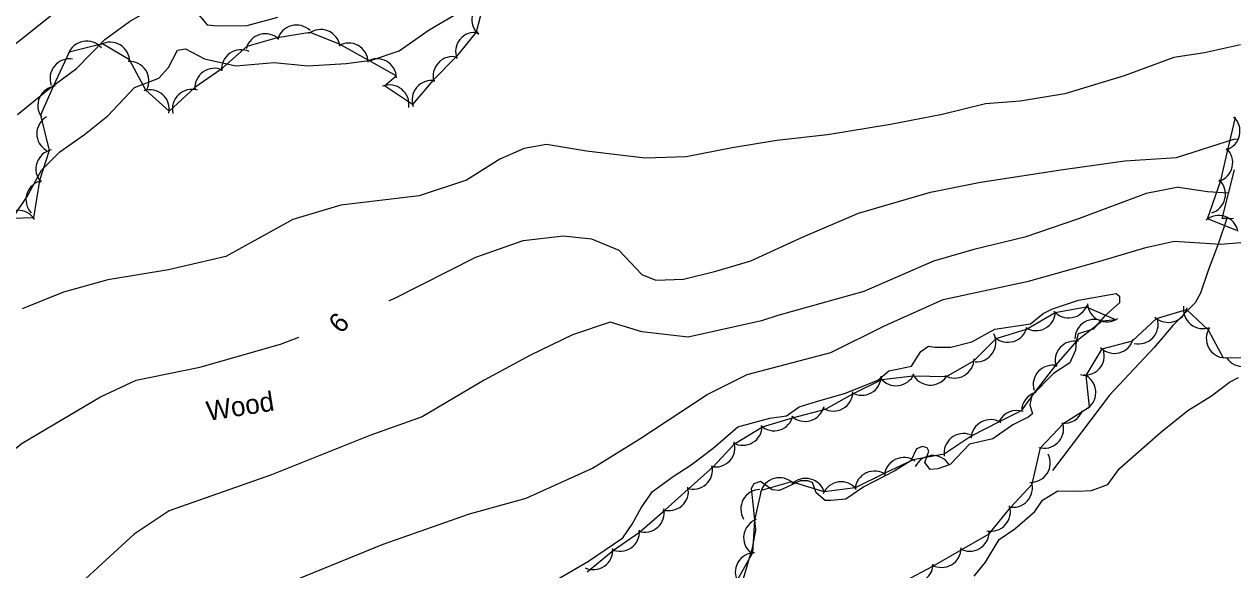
# Model space of a CAD drawing. Extents: x 646142 to 649934, y 5874075 to 5876351.
# Drawn here: x 647570.1 to 647756.5, y 5874896.7 to 5874980.9 of the extents above; entities that cross this region are included whole.
import ezdxf

# ---------------------------------------------------------------- set-up
doc = ezdxf.new("R2010")
doc.units = 0
for name, color, linetype in [('Niveau 1', 7, 'Continuous'), ('Niveau 2', 7, 'Continuous'), ('Niveau 21', 7, 'Continuous'), ('Niveau 22', 7, 'Continuous'), ('Niveau 4', 7, 'Continuous'), ('Niveau 44', 7, 'Continuous')]:
    doc.layers.add(name, color=color, linetype=linetype)

msp = doc.modelspace()

# ---------------------------------------------------------------- linework, layer by layer
at = {"layer": 'Niveau 1'}
msp.add_lwpolyline([(647568.73, 5874951.66), (647570.56, 5874954.35), (647572.77, 5874958.41), (647575.59, 5874961.25), (647579.36, 5874963.9), (647582.98, 5874966.82), (647587.1, 5874971.19), (647590.82, 5874972.6), (647592.35, 5874974.27), (647593.71, 5874976.91), (647594.98, 5874977.15), (647597.9, 5874975.57), (647602.7, 5874974.53), (647602.7, 5874974.53), (647608.63, 5874975), (647613.84, 5874974.53), (647619.73, 5874974.88), (647623.66, 5874975.38), (647627.91, 5874976.85), (647632.56, 5874980.05), (647637.25, 5874982.84)], dxfattribs=at)
at = {"layer": 'Niveau 2'}
for points in [[(647569.03, 5874966.98), (647574.04, 5874971.08), (647578.12, 5874974.1), (647582.51, 5874978.55), (647586.31, 5874981.37), (647592.61, 5874985.01), (647594.02, 5874984.92), (647596.38, 5874983.12)], [(647596.38, 5874983.12), (647598.31, 5874980.86), (647599.85, 5874980.67), (647604.47, 5874980.72), (647609.2, 5874982)], [(647757.7, 5874977.73), (647752.13, 5874976.51), (647747.4, 5874975.8), (647739.75, 5874972.95), (647730.6, 5874970.19), (647723.72, 5874969.08), (647718.37, 5874968.66), (647711.67, 5874966.98), (647703.7, 5874965.47), (647693.97, 5874963.84), (647686.15, 5874963), (647679.28, 5874961.86), (647672.2, 5874960.46), (647665.87, 5874960.24), (647662.83, 5874960.64), (647656.83, 5874961.33), (647650.67, 5874962.36), (647647.2, 5874961.78), (647643.44, 5874960.12), (647638.32, 5874956.87), (647630.99, 5874954.46), (647618.92, 5874953.03), (647611.52, 5874950.78), (647601.19, 5874945.09), (647592.35, 5874943.05), (647583, 5874941.48), (647576.14, 5874939.58), (647569.77, 5874937.03)], [(647657.59, 5874947.84), (647661.78, 5874946.09), (647665.36, 5874942.29), (647667.51, 5874941.45), (647671.79, 5874941.59), (647676.78, 5874942.84), (647682.15, 5874944.42), (647690.23, 5874948.14), (647698.79, 5874951.8), (647709.87, 5874955), (647717.59, 5874956.58), (647730.33, 5874958.54), (647739.85, 5874959.83), (647747.8, 5874960.38), (647753.1, 5874962.08), (647756.69, 5874963.19), (647757.41, 5874963.25)], [(647748.15, 5874955.8), (647743.13, 5874954.82), (647732.71, 5874950.91), (647724.44, 5874948.05), (647716.55, 5874946.19), (647710.32, 5874944.37), (647699.62, 5874939.71), (647686.32, 5874935.99), (647683.81, 5874935.15), (647672.52, 5874932.63), (647665.35, 5874933.45), (647660.48, 5874934.96), (647654.67, 5874932.98), (647648.16, 5874929.87), (647641.02, 5874926), (647631.47, 5874920.37), (647623.4, 5874917.46), (647608.24, 5874911.39), (647592.42, 5874905.85), (647587.02, 5874902.27), (647578.3, 5874894.25)], [(647748.15, 5874955.8), (647752.61, 5874955.11), (647755.86, 5874954.92)], [(647626.36, 5874938.29), (647627.02, 5874938.57), (647639.76, 5874944.97), (647647.03, 5874947.56), (647653.25, 5874948.29), (647657.59, 5874947.84)], [(647612.06, 5874895.24), (647625.43, 5874900.68), (647638.76, 5874905.4), (647647.49, 5874907.79), (647657.75, 5874912.44), (647665.18, 5874917.05), (647675.45, 5874923.82), (647681.62, 5874926.89), (647694.49, 5874930.28), (647702.8, 5874934.38), (647711.82, 5874938.44), (647724.99, 5874941.27), (647736, 5874944.35), (647743.1, 5874946.46), (647747.48, 5874947.48), (647754.62, 5874947.01), (647759.66, 5874947.39)], [(647516.73, 5874869.78), (647519.92, 5874874.19), (647522.53, 5874879.72), (647523.64, 5874883.7), (647524.85, 5874886.46), (647526.34, 5874884.62), (647530.34, 5874883.55), (647535.57, 5874885.3), (647540.88, 5874889.68), (647547.86, 5874892.83), (647551.55, 5874898.11), (647555.29, 5874905.15), (647562.82, 5874910.81), (647569.78, 5874916.3), (647581.87, 5874923.46), (647587.37, 5874925.99), (647597.17, 5874928.01), (647609.62, 5874931.58), (647612.46, 5874932.66)]]:
    msp.add_lwpolyline(points, dxfattribs=at)
at = {"layer": 'Niveau 21'}
for points in [[(647456.75, 5874891.35), (647466.97, 5874898.99), (647478.77, 5874908.31), (647488.52, 5874915.9), (647504.57, 5874928.19), (647517.46, 5874938.31), (647531, 5874948.83), (647542.36, 5874957.75), (647557.87, 5874969.51), (647566.53, 5874976.18), (647575.39, 5874983.21), (647592.37, 5874996.39), (647603.63, 5875005.05), (647613.25, 5875012.5), (647619.08, 5875017.02), (647625.03, 5875020.51), (647632.6, 5875025.2), (647639.04, 5875028.39), (647643.96, 5875030.96)], [(647756.63, 5874950.92), (647755.59, 5874950.96), (647754.85, 5874950.98), (647756.77, 5874958.44)]]:
    msp.add_lwpolyline(points, dxfattribs=at)
at = {"layer": 'Niveau 22'}
msp.add_lwpolyline([(647755.59, 5874950.96), (647754.32, 5874947.13), (647752.72, 5874942.91), (647751.52, 5874939.44), (647750.72, 5874937.93), (647747.26, 5874934.47), (647744.39, 5874931.07), (647737.51, 5874923.69), (647728.69, 5874912.05)], dxfattribs=at)
at = {"layer": 'Niveau 4'}
for points in [[(647727.26, 5874936.28), (647728.72, 5874937.01), (647732.72, 5874938.35), (647738.52, 5874939.39), (647739.04, 5874938.97), (647739.03, 5874937.92), (647736.76, 5874935.93), (647734.97, 5874933.87), (647732.67, 5874933.18), (647732.33, 5874931.97), (647732.23, 5874930.66), (647731.38, 5874928.7), (647728.83, 5874927.04), (647725.53, 5874923.65), (647725.21, 5874922.21), (647725.59, 5874920.84), (647724.94, 5874920.3), (647722.58, 5874919.13), (647719.5, 5874916.94), (647715.92, 5874916.12), (647712.93, 5874913), (647710.99, 5874912.34), (647709.82, 5874912.23), (647709, 5874913.32), (647709.64, 5874915.03), (647709.35, 5874915.59), (647708.62, 5874915.75), (647707.71, 5874915.43), (647706.84, 5874913.58), (647704.4, 5874912.04), (647699.58, 5874909.57), (647696.82, 5874907.65), (647694.48, 5874907.42), (647693.65, 5874907.45), (647692.22, 5874908.61), (647691.7, 5874910.2), (647690.96, 5874910.48), (647689.78, 5874910.48), (647687.64, 5874909.45), (647686.51, 5874908.98), (647685.43, 5874909.11), (647683.64, 5874910.35), (647682.61, 5874910.01), (647682.22, 5874909.27), (647682.56, 5874906.01), (647682.89, 5874902.86), (647682.36, 5874900.11), (647680.96, 5874895.38)], [(647651.57, 5874894.83), (647657.14, 5874898.09), (647662.44, 5874901.67), (647663.87, 5874903.81), (647665.26, 5874906.3), (647667.01, 5874908.82), (647670.19, 5874911.13), (647672.96, 5874912.94), (647676.35, 5874915.5), (647680.14, 5874918.82), (647685.09, 5874920.13), (647687.65, 5874920.5), (647689.64, 5874921.87), (647692.27, 5874922.72), (647696.75, 5874923.98), (647701.74, 5874926.01), (647703.47, 5874927.47), (647704.98, 5874927.74), (647706.95, 5874928.17), (647708.37, 5874930.42), (647709.58, 5874931.25), (647710.54, 5874931.11), (647713.02, 5874931.12), (647716.25, 5874931.91), (647719.82, 5874933.9), (647725.3, 5874934.68), (647727.26, 5874936.28)], [(647716.59, 5874895.76), (647718.37, 5874897.94), (647720.49, 5874901.44), (647722.91, 5874903.09), (647725.95, 5874905.74), (647727.18, 5874907.51), (647729.51, 5874908.92), (647732.6, 5874908.87), (647734.72, 5874908.96), (647737.24, 5874909.93), (647739.02, 5874912.38), (647745.37, 5874917.92), (647749.55, 5874921.33), (647753.25, 5874923.61), (647756.02, 5874925.68), (647757.37, 5874926.42)]]:
    msp.add_lwpolyline(points, dxfattribs=at)
at = {"layer": 'Niveau 44'}
for points in [[(647641.08, 5874984.64), (647639.79, 5874979.68), (647636.71, 5874975.92), (647633.13, 5874972.23), (647629.99, 5874968.53), (647625.66, 5874971.45), (647627.48, 5874972.96), (647623.24, 5874975.32), (647618.72, 5874977.86), (647614.21, 5874979.66)], [(647614.21, 5874979.66), (647609.12, 5874978.82), (647604.44, 5874977.51), (647600.4, 5874973.97), (647596.42, 5874971.19), (647592.43, 5874967.51), (647588.83, 5874970.76), (647586.33, 5874975.42), (647582.17, 5874977.92), (647576.99, 5874976.62), (647574.55, 5874971.32), (647572.57, 5874966.89), (647573.93, 5874961.45), (647572.46, 5874956.83), (647571.5, 5874951.06), (647566.65, 5874950.9)], [(647757.13, 5874949.12), (647752.62, 5874950.88), (647754.67, 5874956.81), (647755.76, 5874961.54), (647756.91, 5874966.55)], [(647656.91, 5874896.42), (647661, 5874899.78), (647664.99, 5874902.54), (647668.89, 5874905.94), (647672.52, 5874909.17), (647676.35, 5874912.64), (647679.65, 5874916.19), (647683.94, 5874918.8), (647688.59, 5874920.22), (647693.66, 5874921.51), (647697.89, 5874923.88), (647702.37, 5874926.11), (647707.19, 5874926.68), (647712.35, 5874926.6), (647716.58, 5874928.98), (647720.03, 5874932.46), (647724.67, 5874933.89), (647729.13, 5874936.44), (647733.9, 5874937.32), (647738.5, 5874935.34), (647736.38, 5874935.12), (647732.42, 5874932.02), (647729.19, 5874928.4), (647725.82, 5874924.02), (647723.85, 5874921.26), (647720.48, 5874919.6), (647716.16, 5874917.38), (647711.98, 5874914.59), (647707.23, 5874913.7), (647702.83, 5874911.66), (647698.27, 5874909.39), (647693.46, 5874908.77), (647688.44, 5874910.32), (647683.77, 5874908.99), (647682.71, 5874904.39), (647682.43, 5874899.36), (647680.04, 5874895.13)], [(647705.96, 5874895.03), (647710.26, 5874897.29), (647714.72, 5874899.88), (647718.91, 5874902.32), (647722.26, 5874906.41), (647725.54, 5874909.98), (647726.87, 5874915.56), (647730.45, 5874919.35), (647734.4, 5874921.89), (647733.88, 5874926.71), (647736.34, 5874930.83), (647741.03, 5874932.06), (647744.73, 5874935.53), (647749.38, 5874936.92), (647752.72, 5874933.76), (647755, 5874929.48), (647760.88, 5874929.56)]]:
    msp.add_lwpolyline(points, dxfattribs=at)
for centre, start, end in [((647642.12, 5874981.69), 109.7669, 229.7449), ((647612.07, 5874977.81), 45.6751, 165.653), ((647615.81, 5874977.12), 8.2439, 128.2219), ((647639.62, 5874976.68), 80.6695, 200.6475), ((647579.7, 5874975.32), 40.402, 160.3799), ((647583.35, 5874975.16), 359.0835, 119.0614), ((647607.26, 5874976.46), 45.6751, 165.653), ((647620.13, 5874975.03), 0.8971, 120.8751), ((647603.52, 5874973.99), 64.9174, 184.8954), ((647636.15, 5874972.93), 76.515, 196.4929), ((647577.06, 5874972.58), 80.648, 200.626), ((647586.32, 5874972.17), 333.4726, 93.4505), ((647599.42, 5874971.13), 64.9174, 184.8954), ((647624.5, 5874972.6), 0.8971, 120.8751), ((647632.9, 5874969.24), 79.6211, 199.5991), ((647575.17, 5874968.39), 95.8553, 215.8333), ((647589.45, 5874967.82), 348.0214, 107.9993), ((647595.93, 5874967.87), 73.3949, 193.3728), ((647626.43, 5874968.56), 351.022, 110.9999), ((647575.02, 5874964.04), 119.5172, 239.4951), ((647754.62, 5874964.44), 287.0662, 47.0442), ((647574.88, 5874958.6), 102.2733, 222.2512), ((647753.5, 5874959.57), 287.0662, 47.0442), ((647573.35, 5874953.84), 102.2733, 222.2512), ((647752.38, 5874954.7), 287.0662, 47.0442), ((647569.13, 5874949.22), 31.8748, 151.8527), ((647754.35, 5874948.43), 11.2448, 131.2227), ((647731.2, 5874938.61), 220.4028, 340.3807), ((647737.1, 5874937.99), 183.9864, 303.9643), ((647746.55, 5874937.92), 226.5722, 346.5502), ((647751.89, 5874936.96), 171.0122, 290.9901), ((647726.16, 5874936.65), 238.3251, 358.303), ((647735.16, 5874932.38), 60.1526, 180.1306), ((647742, 5874934.61), 256.6052, 16.5831), ((647716.95, 5874931.83), 266.4679, 26.4459), ((647721.83, 5874934.86), 227.151, 347.129), ((647755.42, 5874932.45), 147.9609, 267.9388), ((647732.12, 5874929.04), 78.2094, 198.1874), ((647738.24, 5874933.15), 224.663, 344.641), ((647713.6, 5874929.33), 239.3618, 359.3397), ((647733.68, 5874929.79), 257.1167, 17.0947), ((647758.05, 5874931.13), 215.6627, 335.6406), ((647728.72, 5874925.32), 76.7438, 196.7218), ((647699.28, 5874926.68), 239.2403, 359.2183), ((647704.57, 5874928.15), 216.8498, 336.8278), ((647709.85, 5874928.25), 205.2958, 325.2737), ((647732.39, 5874924.11), 306.0962, 66.0742), ((647694.91, 5874924.24), 239.2403, 359.2183), ((647726.93, 5874921.23), 105.8131, 179.8921), ((647690.53, 5874922.65), 226.9273, 346.9052), ((647685.75, 5874921.2), 226.9273, 346.9052), ((647719.13, 5874916.92), 57.2568, 177.2348), ((647723.18, 5874918.33), 71.0432, 153.6067), ((647730.51, 5874922.35), 262.767, 340.3808), ((647680.92, 5874918.96), 240.5563, 0.5342), ((647727.42, 5874918.51), 253.4649, 13.4428), ((647676.71, 5874915.62), 257.1028, 17.0807), ((647714.97, 5874914.77), 69.3366, 189.3146), ((647710.23, 5874911.37), 34.3373, 154.3153), ((647725.36, 5874913.24), 266.8454, 26.8233), ((647673.27, 5874912.2), 251.6769, 11.6548), ((647705.77, 5874911.08), 54.8234, 174.8014), ((647686.59, 5874907.96), 45.9254, 165.9033), ((647690.63, 5874907.85), 15.5272, 135.5051), ((647701.23, 5874908.98), 54.8234, 174.8014), ((647669.53, 5874908.87), 251.6769, 11.6548), ((647683.62, 5874906.14), 91.2791, 211.2571), ((647696.09, 5874907.33), 37.3378, 157.3158), ((647722.6, 5874909.39), 257.3855, 17.3634), ((647665.8, 5874905.55), 251.6769, 11.6548), ((647719.21, 5874905.71), 257.3855, 17.3634), ((647684.05, 5874901.7), 110.5831, 230.561), ((647661.99, 5874902.61), 244.6775, 4.6554), ((647715.93, 5874902.62), 240.1869, 0.1649), ((647657.88, 5874899.77), 244.6775, 4.6554), ((647711.6, 5874900.11), 240.1869, 0.1649), ((647682.77, 5874896.38), 90.4713, 210.4492), ((647707.29, 5874897.72), 237.6835, 357.6614)]:
    msp.add_arc(centre, 3, start, end, dxfattribs=at)

# ---------------------------------------------------------------- texts
at = {"layer": 'Niveau 2'}
msp.add_text('6', height=3, rotation=46.2155, dxfattribs=at).set_placement((647618.91, 5874933.04))
at = {"layer": 'Niveau 44'}
msp.add_text('Wood', height=3, rotation=8.9405, dxfattribs=at).set_placement((647598.44, 5874919.72))

doc.saveas('drawing.dxf')
